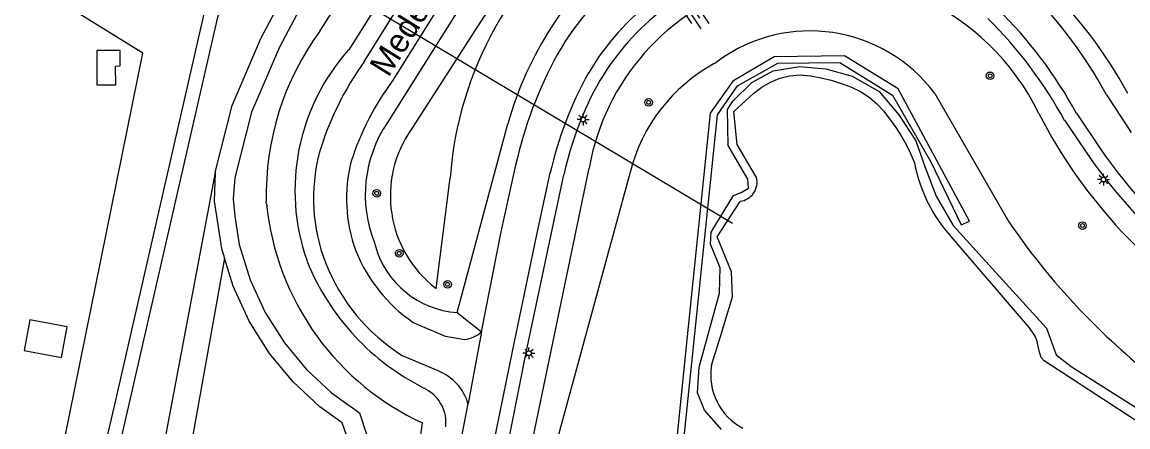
# Model space of a CAD drawing. Extents: x 128000 to 131008, y 398996 to 402500.
# Drawn here: x 128086.5 to 128202.5, y 400490.5 to 400533 of the extents above; entities that cross this region are included whole.
import ezdxf

# ---------------------------------------------------------------- set-up
doc = ezdxf.new("R2010")
doc.units = 0
for name, color, linetype in [('gg-anno-openbare ruimte label', 7, 'Continuous'), ('gg-bbg-gedigitaliseerde bijgebouw', 7, 'Continuous'), ('gg-bbg-luifel en loopbrug', 7, 'Continuous'), ('gg-knt-BGT kruinlijn', 7, 'Continuous'), ('gg-knt-bovenkant onderkant talud', 7, 'Continuous'), ('gg-knt-verharding', 7, 'Continuous'), ('gg-knt-verharding nz', 7, 'Continuous'), ('gg-kntw-bovenkant insteek waterloop', 7, 'Continuous'), ('gg-kntw-waterlijn', 7, 'Continuous'), ('gg-kwrk-duiker nz buis', 7, 'Continuous'), ('gt-grn-groengrens', 7, 'Continuous'), ('gt-grn-weggrens', 7, 'Continuous'), ('gt-symb-boom', 7, 'Continuous'), ('gt-symb-lichtmast', 7, 'Continuous'), ('gt-symb-talud symbool', 7, 'Continuous')]:
    doc.layers.add(name, color=color, linetype=linetype)

# ---------------------------------------------------------------- blocks, each defined once
blk = doc.blocks.new('gt0-BOOM')
at = {"layer": 'gt-symb-boom'}
for radius in [0.4, 0.2]:
    blk.add_circle((0, 0), radius, dxfattribs=at)
blk = doc.blocks.new('gt0-LMAST')
at = {"layer": 'gt-symb-lichtmast'}
for p, q in [((-0.18, 0.17), (-0.45, 0.44)), ((-0.01, 0.25), (-0.01, 0.62)), ((0.17, 0.17), (0.44, 0.44)), ((-0.26, 0), (-0.63, 0)), ((-0.18, -0.18), (-0.45, -0.45)), ((-0.01, -0.25), (-0.01, -0.63)), ((0.44, -0.45), (0.17, -0.18)), ((0.24, 0), (0.62, 0))]:
    blk.add_line(p, q, dxfattribs=at)
blk.add_circle((-0.01, 0), 0.25, dxfattribs=at)
blk = doc.blocks.new('gt0-TALUD_1')
at = {"layer": 'gt-symb-talud symbool'}
for p, q in [((-1, -1), (-1, 0)), ((-0.5, -2), (-0.5, 0)), ((0.5, -2), (0.5, 0)), ((1, -1), (1, 0)), ((0, -1), (0, 0))]:
    blk.add_line(p, q, dxfattribs=at)

msp = doc.modelspace()

# ---------------------------------------------------------------- linework, layer by layer
at = {"layer": 'gg-bbg-gedigitaliseerde bijgebouw'}
msp.add_lwpolyline([(128086.73, 400498.52), (128090.64, 400497.79), (128091.25, 400501.03), (128087.33, 400501.76), (128086.73, 400498.52)], dxfattribs=at)
at = {"layer": 'gg-bbg-luifel en loopbrug'}
msp.add_lwpolyline([(128094.35, 400530), (128094.37, 400526.42), (128096.33, 400526.42), (128096.32, 400528.38), (128096.81, 400528.39), (128096.8, 400530.01), (128094.35, 400530)], dxfattribs=at)
at = {"layer": 'gg-knt-BGT kruinlijn'}
for p, q in [((128146.64, 400571.12), (128120.77, 400530.08)), ((128151.09, 400564.26), (128124.83, 400522.45)), ((128132.14, 400502.51), (128137.47, 400522.32)), ((128131.83, 400449.68), (128146.01, 400517.67)), ((128123.48, 400509.82), (128123.57, 400509.49)), ((128116.38, 400508), (128116.41, 400507.89)), ((128128.67, 400494.6), (128128.89, 400494.46))]:
    msp.add_line(p, q, dxfattribs=at)
for centre, radius, start, end in [((128162.56, 400504.05), 45.33, 28.2302, 65.5804), ((128174.26, 400511.82), 38.27, 130.4169, 164.0626), ((128170.22, 400513.47), 24.58, 106.8878, 170.1592), ((128169.96, 400512.07), 25.83, 26.0164, 104.6544), ((128137.31, 400515.31), 22.18, 138.2529, 199.2619), ((128241.92, 400548.4), 54.79, 207.1567, 238.8419), ((128136.05, 400514.87), 13.54, 145.9602, 201.8677), ((128132.82, 400512.1), 9.61, 195.7274, 265.9119), ((128140.19, 400517.53), 25.66, 202.0766, 223.1041), ((128140.2, 400517.53), 25.67, 223.0882, 243.3119), ((128127.02, 400490.96), 3.96, 353.5927, 61.9088)]:
    msp.add_arc(centre, radius, start, end, dxfattribs=at)
at = {"layer": 'gg-knt-bovenkant onderkant talud'}
for p, q in [((128117.75, 400532.03), (128143.86, 400572.76)), ((128153.33, 400562.24), (128127.39, 400521.81)), ((128159.12, 400528.64), (128159.5, 400528.88)), ((128182.24, 400525.5), (128190.02, 400512.04)), ((128150.28, 400517.23), (128131.83, 400449.68)), ((128129.95, 400505.04), (128131.42, 400516.66)), ((128112.13, 400513.96), (128112.13, 400514.16)), ((128122.95, 400450.04), (128128.5, 400490.94))]:
    msp.add_line(p, q, dxfattribs=at)
for centre, radius, start, end in [((128169.29, 400513.91), 37.97, 125.5369, 175.8508), ((128141.19, 400514.84), 29.07, 143.7395, 181.3346), ((128169.17, 400515.76), 16.3, 36.7133, 126.3857), ((128167.72, 400512.85), 17.97, 118.5827, 165.9243), ((128137.34, 400514.75), 12.2, 144.6535, 232.7171), ((128140.47, 400516.78), 28.47, 185.6728, 216.1033), ((128250.54, 400553.2), 73.19, 214.2171, 226.6232), ((128140.45, 400516.76), 28.45, 216.0889, 245.1579), ((128250.51, 400553.16), 73.14, 226.6194, 235.1201)]:
    msp.add_arc(centre, radius, start, end, dxfattribs=at)
at = {"layer": 'gg-knt-verharding'}
for p, q in [((128200.27, 400525.37), (128202.84, 400521.39)), ((128195.87, 400522.68), (128198.64, 400518.56)), ((128130.17, 400496.39), (128126.43, 400497.98))]:
    msp.add_line(p, q, dxfattribs=at)
for points in [[(128122.43, 400528.88), (128129.29, 400539.92), (128147.13, 400568.74)], [(128125.43, 400526.91), (128132.36, 400537.99), (128150.24, 400566.85)], [(128134.7, 400500.49), (128136.76, 400510.99), (128138.29, 400517.99)], [(128129.39, 400448.37), (128131.97, 400461.62), (128134.42, 400473.68), (128137.05, 400486.49), (128139.39, 400498.31), (128141.86, 400510.05), (128143.35, 400516.96)], [(128127.53, 400501.48), (128130.9, 400500.05), (128132.94, 400499.68)], [(128124.46, 400448.76), (128127.15, 400462.46), (128129.58, 400474.53), (128132.26, 400487.52), (128133.29, 400492.96)]]:
    msp.add_lwpolyline(points, dxfattribs=at)
for centre, radius, start, end in [((128166.56, 400516.15), 27.42, 125.5452, 150.5906), ((128158.37, 400502.56), 47.7, 28.5646, 46.1838), ((128170.29, 400513), 27, 127.8083, 149.1115), ((128154.93, 400500.22), 46.69, 28.7481, 45.2364), ((128148.79, 400509.92), 32.47, 144.2804, 163.3609), ((128181.47, 400508.33), 44.25, 151.2596, 167.4017), ((128149.13, 400509.3), 29.53, 143.3856, 162.0731), ((128178.43, 400509.3), 35.91, 150.7181, 167.6875), ((128135.81, 400514.5), 18.73, 165.4056, 201.1123), ((128136.52, 400514.46), 15.98, 165.7397, 200.0185), ((128257.52, 400561.56), 72.91, 216.147, 225.1587), ((128137.02, 400515.25), 16.72, 202.0028, 235.4266), ((128137.28, 400515.21), 20.36, 201.4923, 237.7939), ((128132.6, 400502.75), 3.08, 276.3148, 313.0084), ((128128.21, 400491.47), 5.29, 16.393, 68.2692)]:
    msp.add_arc(centre, radius, start, end, dxfattribs=at)
at = {"layer": 'gg-knt-verharding nz'}
msp.add_line((128197.11, 400523.42), (128199.82, 400519.4), dxfattribs=at)
msp.add_lwpolyline([(128127.95, 400448.64), (128130.55, 400461.86), (128132.99, 400473.98), (128135.59, 400486.78), (128137.98, 400498.6), (128140.44, 400510.35), (128141.91, 400517.16)], dxfattribs=at)
for centre, radius, start, end in [((128169.81, 400513.4), 27.81, 127.607, 149.189), ((128156.53, 400501.4), 46.16, 28.4799, 45.6247), ((128180.15, 400508.54), 39.2, 150.8244, 167.302), ((128249.96, 400554.98), 61.49, 215.3535, 225.8457)]:
    msp.add_arc(centre, radius, start, end, dxfattribs=at)
at = {"layer": 'gg-kntw-bovenkant insteek waterloop'}
msp.add_lwpolyline([(128159.86, 400490.26), (128158.1, 400492.27), (128157.35, 400494.1), (128157.54, 400496.8), (128159.68, 400504.54), (128159.74, 400507.19), (128158.73, 400509.7), (128158.79, 400510.96), (128161.12, 400514.8), (128161.94, 400515.12), (128162.7, 400515.56), (128162.63, 400516.5), (128160.56, 400520.03), (128160.49, 400523.8), (128161.06, 400524.68), (128163.07, 400526.64), (128165.28, 400527.89), (128168.05, 400528.33), (128170.82, 400528.08), (128173.59, 400527.33), (128176.42, 400525.69), (128178.49, 400523.24), (128180.26, 400520.53), (128181.2, 400517.82), (128182.4, 400514.74), (128184.16, 400511.66), (128187.24, 400508.26), (128193.98, 400500.89), (128194.98, 400498.06), (128196.56, 400496.86), (128203.42, 400492.52)], dxfattribs=at)
at = {"layer": 'gg-kntw-waterlijn'}
msp.add_line((128158.84, 400496.99), (128159.76, 400500), dxfattribs=at)
for points in [[(128163.56, 400516.68), (128161.52, 400520.14), (128161.17, 400523.59), (128163.27, 400525.53), (128164.1, 400526.17), (128165.01, 400526.7), (128165.98, 400527.1), (128167, 400527.35), (128168.11, 400527.45), (128169.21, 400527.36), (128170.3, 400527.15), (128171.38, 400526.88), (128172.43, 400526.56), (128173.45, 400526.18), (128174.44, 400525.7), (128175.36, 400525.11), (128176.18, 400524.42), (128176.89, 400523.64), (128178.16, 400521.94), (128178.73, 400521.05), (128179.25, 400520.13), (128179.71, 400519.19), (128180.11, 400518.22)], [(128159.76, 400500), (128161.02, 400504.17), (128160.94, 400506.8), (128159.42, 400510.47), (128161.83, 400514.18)], [(128183.93, 400510.49), (128192.14, 400500.91), (128192.78, 400500)], [(128274.88, 400446.29), (128254.5, 400459.8), (128226.33, 400476.85), (128212.48, 400485.57), (128203.06, 400491.37), (128193.71, 400497.43), (128193.41, 400497.78), (128193.22, 400498.34), (128192.96, 400499.6), (128192.78, 400500)]]:
    msp.add_lwpolyline(points, dxfattribs=at)
for centre, radius, start, end in [((128196.14, 400521.32), 16.33, 190.968, 221.5856), ((128161.58, 400516.2), 2.03, 276.9938, 13.6803), ((128165.02, 400495.93), 6.27, 170.2988, 242.5538)]:
    msp.add_arc(centre, radius, start, end, dxfattribs=at)
at = {"layer": 'gg-kwrk-duiker nz buis'}
msp.add_line((128111.2, 400541.7), (128161.03, 400511.9), dxfattribs=at)
at = {"layer": 'gt-grn-groengrens'}
for p, q in [((128106.75, 400517.19), (128095.32, 400456.63)), ((128107.74, 400508.23), (128098.31, 400455.71)), ((128132.14, 400502.51), (128134.7, 400500.49))]:
    msp.add_line(p, q, dxfattribs=at)
for points in [[(128106.75, 400517.19), (128108.55, 400524.24), (128111.57, 400531.28), (128121.57, 400550.16), (128129.09, 400562.89), (128129.55, 400566.31), (128129.5, 400569.2), (128127.33, 400572.09), (128121.86, 400576.26), (128096.64, 400587.65), (128082.52, 400595.4), (128046.2, 400616.94), (128033.81, 400624.37), (128030.81, 400625.55), (128027.81, 400625.97)], [(128017.72, 400583.16), (128018.44, 400585.04), (128021.44, 400588.85), (128025.07, 400593.03), (128031.94, 400583.75), (128047.05, 400572.08), (128047.12, 400572.26), (128047.19, 400572.21), (128047.65, 400572.95), (128105.75, 400537.14), (128106.13, 400536), (128105.59, 400533.87), (128096.13, 400492.54), (128088.21, 400458.72)], [(128085, 400459.64), (128099.17, 400529.74), (128063.61, 400551.74)], [(128123.44, 400549.11), (128113.5, 400530.36), (128110.59, 400523.55), (128108.83, 400516.66), (128108.64, 400514.44), (128108.83, 400512.63), (128109.3, 400509.65), (128110.43, 400505.95), (128112.01, 400502.52), (128114.03, 400499.32), (128116.33, 400496.55), (128118.97, 400494.09), (128121.9, 400491.98), (128122.71, 400489.55), (128122.46, 400487.11), (128121.49, 400483), (128119.47, 400473.15), (128118.43, 400465.78), (128116.34, 400458.75), (128115.51, 400454.03), (128115.86, 400449.55)], [(128089.82, 400458.25), (128107.05, 400533.52), (128107.7, 400536.06), (128107.06, 400537.79)], [(128154.59, 400483.54), (128155.45, 400484.41), (128159.47, 400523.24), (128161.54, 400526.3), (128165.78, 400528.66), (128172.29, 400528.76), (128177.81, 400525.31), (128181.85, 400518.31), (128185.01, 400511.71), (128185.89, 400512.1), (128178.4, 400526), (128172.78, 400529.45), (128165.39, 400529.35), (128161.05, 400526.79), (128158.68, 400523.44), (128156.26, 400500), (128154.59, 400483.54)], [(128106.75, 400517.19), (128106.66, 400514.2), (128107.44, 400509.23), (128107.74, 400508.23)], [(128113.77, 400450.33), (128113.42, 400454.44), (128116.55, 400466.82), (128118.29, 400478.16), (128120.17, 400486.36), (128120.79, 400488.96), (128120.1, 400490.93), (128117.76, 400492.61), (128114.94, 400495.24), (128112.48, 400498.2), (128110.33, 400501.6), (128108.64, 400505.27), (128107.74, 400508.23)]]:
    msp.add_lwpolyline(points, dxfattribs=at)
at = {"layer": 'gt-grn-weggrens'}
msp.add_line((128134.7, 400500.49), (128133.29, 400492.96), dxfattribs=at)

# ---------------------------------------------------------------- block references
at = {"layer": 'gt-symb-boom'}
for p in [(128188.05, 400527.35), (128152.23, 400524.56), (128123.71, 400515.03), (128197.74, 400511.64), (128126.07, 400508.73), (128131.14, 400505.47)]:
    msp.add_blockref('gt0-BOOM', p, dxfattribs=at)
at = {"layer": 'gt-symb-lichtmast'}
for p in [(128145.36, 400522.77), (128199.95, 400516.46), (128139.68, 400498.24)]:
    msp.add_blockref('gt0-LMAST', p, dxfattribs=at)
at = {"layer": 'gt-symb-talud symbool', "xscale": 1.0001319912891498, "yscale": 1.0001319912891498, "rotation": 33.91251258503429}
msp.add_blockref('gt0-TALUD_1', (128157.04, 400534.22), dxfattribs=at)

# ---------------------------------------------------------------- texts
at = {"layer": 'gg-anno-openbare ruimte label'}
msp.add_text('Medemblikpad', height=2.5, rotation=58.1, dxfattribs=at).set_placement((128124.95, 400527.1))

doc.saveas('drawing.dxf')
